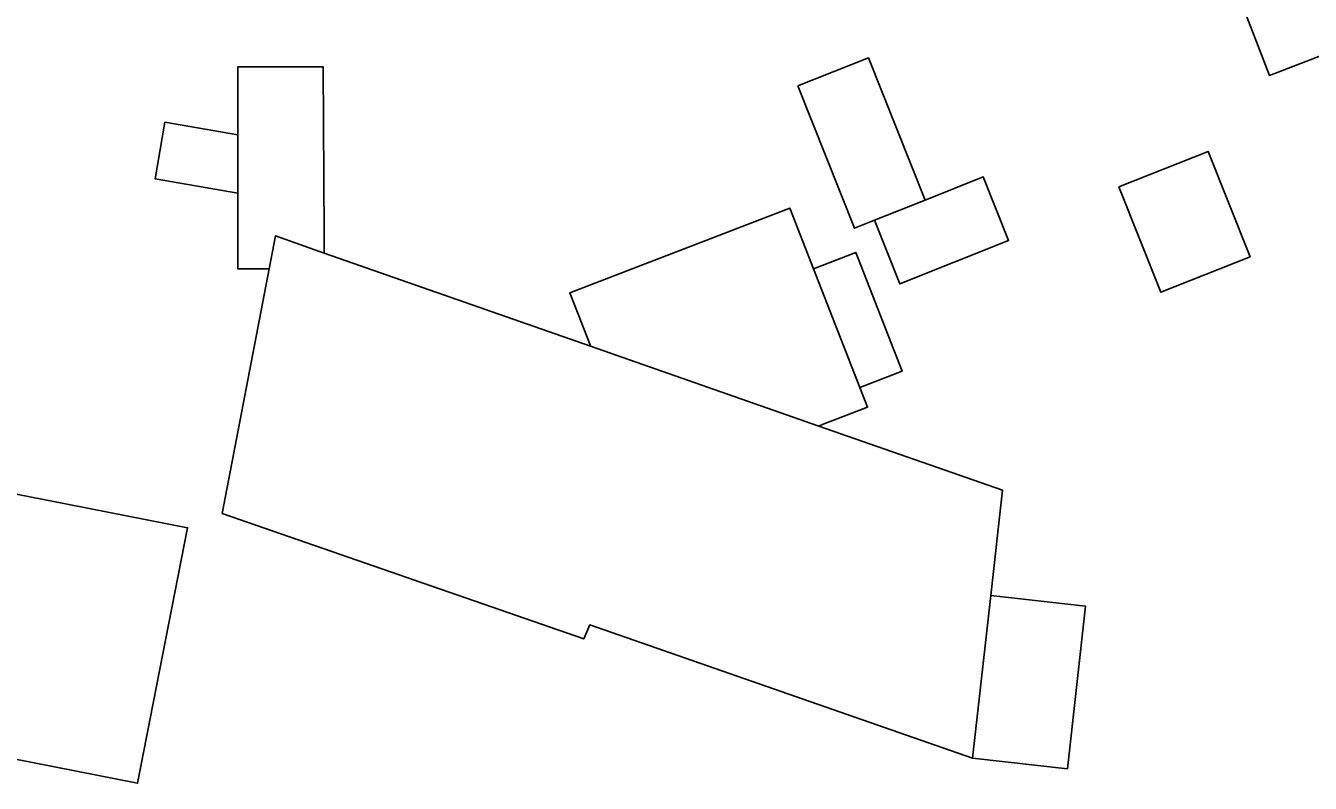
# Model space of a CAD drawing. Extents: x 161692 to 162379, y 380760 to 381678.
# Drawn here: x 161786.45 to 161835.17, y 381108.63 to 381137.37 of the extents above; entities that cross this region are included whole.
import ezdxf

# ---------------------------------------------------------------- set-up
doc = ezdxf.new("R2010")
doc.units = 0
doc.layers.add('IMGEO_Erf', color=7, linetype='Continuous')
doc.layers.add('IMGEO_Pand', color=7, linetype='Continuous')

msp = doc.modelspace()

# ---------------------------------------------------------------- linework, layer by layer
at = {"layer": 'IMGEO_Erf'}
msp.add_lwpolyline([(161836.935, 381136.76), (161833.623, 381135.483), (161831.39, 381141.281), (161831.763, 381141.425), (161829.458, 381147.413), (161832.397, 381148.544), (161834.491, 381149.35), (161839.157, 381151.147)], dxfattribs=at)
for points in [[(161807.841, 381114.635), (161807.612, 381114.104), (161793.905, 381118.867), (161795.678, 381128.146), (161794.491, 381128.146), (161794.491, 381129.467), (161794.491, 381131.018), (161791.353, 381131.564), (161791.726, 381133.704), (161794.491, 381133.223), (161794.491, 381135.803), (161797.725, 381135.803), (161797.762, 381129.467), (161797.766, 381128.745), (161807.873, 381125.21), (161807.829, 381125.323), (161807.083, 381127.229), (161815.43, 381130.448), (161816.328, 381128.149), (161817.933, 381128.768), (161819.69, 381124.267), (161818.085, 381123.649), (161818.379, 381122.895), (161816.697, 381122.246), (161816.531, 381122.182), (161823.499, 381119.745), (161823.053, 381115.75), (161826.648, 381115.343), (161825.959, 381109.18), (161822.364, 381109.587)], [(161815.731, 381135.082), (161818.41, 381136.149), (161820.561, 381130.753), (161822.765, 381131.631), (161823.726, 381129.22), (161819.599, 381127.575), (161818.638, 381129.987), (161817.882, 381129.686)], [(161827.912, 381131.253), (161831.297, 381132.602), (161832.89, 381128.605), (161829.505, 381127.256)], [(161790.691, 381108.627), (161785.207, 381109.704), (161785.885, 381113.158), (161782.648, 381115.743), (161783.502, 381120.104), (161792.59, 381118.324)]]:
    msp.add_lwpolyline(points, close=True, dxfattribs=at)
at = {"layer": 'IMGEO_Pand'}
for points in [[(161841.46, 381145.166), (161831.763, 381141.425), (161831.39, 381141.281), (161833.623, 381135.483), (161836.935, 381136.76), (161843.693, 381139.366)], [(161797.725, 381135.803), (161794.491, 381135.803), (161794.491, 381133.223), (161794.491, 381131.018), (161794.491, 381129.467), (161794.491, 381128.146), (161795.678, 381128.146), (161795.916, 381129.392), (161797.766, 381128.745), (161797.762, 381129.467)], [(161815.731, 381135.082), (161817.882, 381129.686), (161818.638, 381129.987), (161820.561, 381130.753), (161818.41, 381136.149)], [(161794.491, 381133.223), (161791.726, 381133.704), (161791.353, 381131.564), (161794.491, 381131.018)], [(161827.912, 381131.253), (161829.505, 381127.256), (161832.89, 381128.605), (161831.297, 381132.602)], [(161822.765, 381131.631), (161820.561, 381130.753), (161818.638, 381129.987), (161819.599, 381127.575), (161823.726, 381129.22)], [(161816.328, 381128.149), (161815.43, 381130.448), (161807.083, 381127.229), (161807.829, 381125.323), (161807.873, 381125.21), (161816.531, 381122.182), (161816.697, 381122.246), (161818.379, 381122.895), (161818.085, 381123.649)], [(161816.531, 381122.182), (161807.873, 381125.21), (161797.766, 381128.745), (161795.916, 381129.392), (161795.678, 381128.146), (161793.905, 381118.867), (161807.612, 381114.104), (161807.841, 381114.635), (161822.364, 381109.587), (161823.053, 381115.75), (161823.499, 381119.745)], [(161816.328, 381128.149), (161818.085, 381123.649), (161819.69, 381124.267), (161817.933, 381128.768)], [(161792.59, 381118.324), (161783.502, 381120.104), (161782.648, 381115.743), (161785.885, 381113.158), (161785.207, 381109.704), (161790.691, 381108.627)], [(161823.053, 381115.75), (161822.364, 381109.587), (161825.959, 381109.18), (161826.648, 381115.343)]]:
    msp.add_lwpolyline(points, close=True, dxfattribs=at)

doc.saveas('drawing.dxf')
